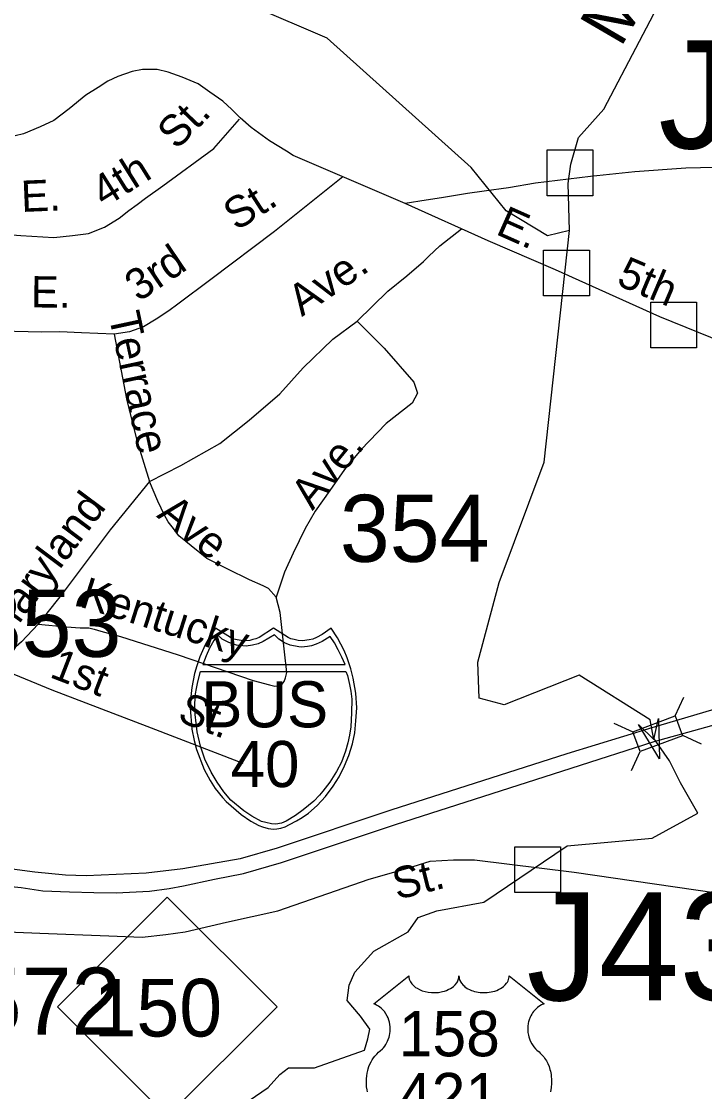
# Model space of a CAD drawing. Extents: x 1547597 to 1699558, y 810033 to 920809.
# Drawn here: x 1638625 to 1640698, y 854755 to 858004 of the extents above; entities that cross this region are included whole.
import ezdxf

# ---------------------------------------------------------------- set-up
doc = ezdxf.new("R2010")
doc.units = 0
for name, color, linetype in [('Exist Hydrographic Creek Single Shore', 7, 'Continuous'), ('Exist Hydrographic Creek Single Shore Label', 7, 'Continuous'), ('Exist Hydrographic Misc Water Feature', 7, 'Continuous'), ('Exist Road Non-System Structure Non-Sys Other CELL', 7, 'Continuous'), ('Exist Road Non-System Structure Non-Sys Other Number Label', 7, 'Continuous'), ('Exist Road Non-System Type 51', 7, 'Continuous'), ('Exist Road Non-System Type 51 Label', 7, 'Continuous'), ('Exist Road Primary Interstate Divided Center Attributed', 7, 'Continuous'), ('Exist Road Primary Interstate Shield CELL', 7, 'Continuous'), ('Exist Road Primary Interstate Shield Number Label', 7, 'Continuous'), ('Exist Road Primary Interstate Structure Ovrhead Sign Number Label', 7, 'Continuous'), ('Exist Road Primary Interstate Structure Standard Bridge CELL', 7, 'Continuous'), ('Exist Road Primary NC Shield CELL', 7, 'Continuous'), ('Exist Road Primary NC Shield Number Label', 7, 'Continuous'), ('Exist Road Primary US Shield CELL', 7, 'Continuous'), ('Exist Road Primary US Shield Number Label', 7, 'Continuous'), ('Exist Road Secondary Structure Standard Bridge Attributed CELL', 7, 'Continuous'), ('Exist Road Secondary Structure Standard Bridge Number Label', 7, 'Continuous')]:
    doc.layers.add(name, color=color, linetype=linetype)

msp = doc.modelspace()

# ---------------------------------------------------------------- linework, layer by layer
at = {"layer": 'Exist Hydrographic Creek Single Shore'}
for points in [[(1640284.2, 857511.6), (1640292.4, 857570.4), (1640315.6, 857651.7), (1640392, 857737.7), (1640716.6, 858357.6), (1640792.5, 858455.7), (1641165, 858832.4), (1641434, 859196.6), (1641764.9, 859702.9), (1641815.5, 859742), (1641834.5, 859762), (1641850.4, 859819), (1641925.8, 859953), (1641962.2, 860000.5), (1641993.3, 860027.9), (1642012.3, 860063.8)], [(1639281, 854703.9), (1639374.4, 854767.3), (1639409.6, 854806.3), (1639435.8, 854827.3), (1639514.5, 854827.3), (1639666, 854880.2), (1639676.7, 854915), (1639682, 854944.6), (1639653.5, 854983.6), (1639613.4, 855031.1), (1639619.7, 855077.5), (1639636.6, 855117.6), (1639694.6, 855180.9), (1639798.5, 855239.4), (1639828.6, 855283.3), (1639885.6, 855303.3), (1640028.1, 855329.7), (1640280.8, 855500.6), (1640538.5, 855523.8), (1640677.2, 855599.8), (1640624.3, 855692.4), (1640591.3, 855758.5), (1640542.5, 855829.1), (1640532.7, 855883.1), (1640317.3, 856018.6), (1640089.4, 855929.3), (1640013.4, 855949.1), (1640010.1, 856058.2), (1640074.9, 856299.9), (1640211.5, 856665.1), (1640287.5, 857369.4), (1640284.2, 857511.6)]]:
    msp.add_lwpolyline(points, dxfattribs=at)
at = {"layer": 'Exist Hydrographic Misc Water Feature'}
msp.add_lwpolyline([(1640287.5, 857369.4), (1640221.5, 857352.9), (1640095.9, 857429), (1639989.5, 857559.7), (1639552.8, 857952.6), (1639096.5, 858149), (1638934.5, 858222.7), (1638910, 858370), (1638900.2, 858497.7), (1638900.2, 858635.2), (1638713.7, 858728.5), (1638345.7, 858807.1)], dxfattribs=at)
at = {"layer": 'Exist Road Non-System Structure Non-Sys Other CELL'}
for points in [[(1640220.1, 857613.3), (1640359.1, 857613.3), (1640359.1, 857474.3), (1640220.1, 857474.3)], [(1640209.3, 857309.6), (1640348.2, 857309.6), (1640348.2, 857170.6), (1640209.3, 857170.6)], [(1640534.3, 857151.3), (1640673.2, 857151.3), (1640673.2, 857012.3), (1640534.3, 857012.3)], [(1640121.8, 855497.8), (1640260.8, 855497.8), (1640260.8, 855358.8), (1640121.8, 855358.8)]]:
    msp.add_lwpolyline(points, close=True, dxfattribs=at)
at = {"layer": 'Exist Road Non-System Type 51'}
for points in [[(1639789.5, 857450.5), (1639450, 857596.3), (1639429.5, 857610.1), (1639378, 857640.9), (1639321.9, 857682.1), (1639289.2, 857710.8), (1639264, 857736), (1639236.7, 857761.3), (1639196.8, 857788.6), (1639161.1, 857813.8), (1639112.7, 857834.8), (1639070.7, 857849.5), (1639037.1, 857857.9), (1638993, 857857.9), (1638961.5, 857851.6), (1638917.4, 857836.9), (1638888, 857822.2), (1638858.6, 857803.3), (1638820.8, 857780.2), (1638770.4, 857738.1), (1638724.2, 857702.4), (1638682.2, 857683.5), (1638631.7, 857662.5), (1638606.5, 857656.2)], [(1638534.2, 857361), (1638623.3, 857353.5), (1638724.2, 857347.2), (1638780.9, 857353.5), (1638829.2, 857359.8), (1638877.5, 857378.7), (1638921.6, 857406.1), (1638951.7, 857429.5), (1638976.2, 857448.1), (1639001.4, 857467), (1639054.3, 857504.6), (1639209.4, 857618.3), (1639287.1, 857706.6)], [(1640978.1, 857563.8), (1640932.7, 857562), (1640883.7, 857560.2), (1640792.9, 857560.2), (1640729.4, 857560.2), (1640640.4, 857558.4), (1640486.2, 857547.5), (1640351.8, 857533), (1640184.8, 857513), (1640103.2, 857498.6), (1640029.5, 857488.3), (1639978.1, 857481.4), (1639899.2, 857467.7), (1639852.9, 857460.8), (1639789.5, 857450.5)], [(1639600.7, 857531.6), (1639392.7, 857366.1), (1639199.6, 857220.2), (1639099.4, 857145.5), (1639072.1, 857125.5), (1639033.9, 857100), (1638995.6, 857076.3), (1638953.7, 857061.7), (1638906.4, 857054.4)], [(1641184.4, 856855.6), (1640913.8, 856964.3), (1640562.2, 857106.4), (1640245.5, 857249.8), (1640041.5, 857337.3), (1639789.5, 857450.5)], [(1639643.9, 857093.4), (1639736.5, 857184.3), (1639794.6, 857231.5), (1639845.4, 857275.1), (1639861.7, 857291.4), (1639894.4, 857322.3), (1639960.3, 857373.8)], [(1639014.1, 856607), (1639109.4, 856655.3), (1639227.1, 856721.9), (1639316.7, 856793.6), (1639408.9, 856873), (1639480.5, 856952.4), (1639570.1, 857039.5), (1639643.9, 857093.4)], [(1639643.9, 857093.4), (1639725.6, 857011.7), (1639815.8, 856908.9), (1639826.9, 856875), (1639810.7, 856844.8), (1639731.9, 856782.5), (1639654.6, 856703.2), (1639605.9, 856643.6), (1639561.4, 856580), (1639516.9, 856516.5), (1639486.4, 856464.7), (1639449.7, 856389), (1639423.3, 856331.3), (1639398.5, 856255.6)], [(1638906.4, 857054.4), (1638808, 857058), (1638742.4, 857061.7), (1638686, 857059.9), (1638522.9, 857063.8)], [(1638906.4, 857054.4), (1638944.5, 856857.7), (1638975.2, 856731.4), (1639014.1, 856607)], [(1639014.1, 856607), (1638894.8, 856460.1), (1638749.2, 856265.6), (1638676.3, 856174.2)], [(1639398.5, 856255.6), (1639374.8, 856281.7), (1639358.8, 856290), (1639317.2, 856308.3), (1639251.4, 856340.8), (1639187.8, 856373.5), (1639140.2, 856411.9), (1639102.6, 856442.3), (1639086.6, 856464.4), (1639070.8, 856484.6), (1639059, 856504.6), (1639039.5, 856546.8), (1639014.1, 856607)], [(1638676.3, 856174.2), (1638762.2, 856165.5), (1638804.1, 856163), (1638830.1, 856162.7), (1638846.1, 856158.5), (1638866, 856152.3), (1638925.8, 856135.9), (1639101.2, 856080.3), (1639328.3, 856002.3), (1639378.1, 855989.9), (1639394, 855985.5), (1639406.1, 855987.5), (1639416.2, 855991.5), (1639422.1, 855999.4), (1639426.2, 856011.3), (1639430.5, 856027.2), (1639423, 856089.4), (1639410.2, 856209.5), (1639398.5, 856255.6)], [(1638676.3, 856174.2), (1638625.8, 856120.6), (1638583.6, 856083), (1638539.2, 856047.3)], [(1639298, 855750.5), (1639007.2, 855863.1), (1638718.4, 855973.8), (1638539.2, 856047.3)], [(1638458.5, 855244.3), (1638681, 855235.9), (1638891, 855227.5), (1638991.7, 855223.3), (1639063.1, 855231.7), (1639121.9, 855240.1), (1639247.8, 855269.5), (1639403.2, 855303.1), (1639680.3, 855399.7), (1639797.8, 855433.3), (1639865, 855454.4), (1639936.4, 855458.6), (1639999.4, 855458.6), (1640301.7, 855420.7), (1640851.7, 855340.9), (1641112, 855315.7), (1641251.6, 855284.4)]]:
    msp.add_lwpolyline(points, dxfattribs=at)
at = {"layer": 'Exist Road Primary Interstate Divided Center Attributed'}
for points in [[(1641144.3, 856056), (1640828.2, 855945.3), (1640537.9, 855859.4)], [(1640544.8, 855818), (1640785.6, 855884.7), (1641137.2, 856005.7)], [(1640537.9, 855859.4), (1640279.4, 855780.2), (1639745.9, 855608.7), (1639401.3, 855493.7), (1639288.5, 855461), (1639114.8, 855431.5), (1639003.8, 855418.2), (1638821.6, 855409.8), (1638759.1, 855412.2), (1638666.2, 855420.9), (1638551, 855435.9), (1638510.2, 855442.6)], [(1638350.7, 855418.8), (1638522, 855384.6), (1638624.9, 855374), (1638690.3, 855364.5), (1638771.6, 855361.4), (1638845.5, 855358.7), (1638912.5, 855357.7), (1639014.3, 855363), (1639073.8, 855371), (1639116.7, 855379.7), (1639211.5, 855399.6), (1639299.3, 855417.1), (1639414.7, 855450.6), (1639760, 855565.8), (1640292.8, 855737.1), (1640544.8, 855818)]]:
    msp.add_lwpolyline(points, dxfattribs=at)
at = {"layer": 'Exist Road Primary Interstate Shield CELL'}
for points in [[(1639390.4, 855551.5), (1639399.9, 855552.4), (1639412.6, 855554.9), (1639425, 855558.9), (1639439.1, 855565.2), (1639460, 855576.7), (1639476.7, 855586.5), (1639496.1, 855599.5), (1639522.2, 855623.2), (1639548.2, 855650.7), (1639571.2, 855681.7), (1639589.5, 855710.7), (1639605.5, 855743.9), (1639619, 855774.8), (1639629.6, 855810.1), (1639636.7, 855844.3), (1639640.3, 855880), (1639642.6, 855919.6), (1639640, 855964.2), (1639632.2, 856009.7), (1639624.9, 856038.1), (1639613.9, 856072), (1639604.9, 856093.7), (1639584.1, 856132.1), (1639565.3, 856161.7), (1639538.1, 856142.5), (1639520.3, 856133.1), (1639509.5, 856128.2), (1639498.3, 856126.1), (1639477.8, 856123.6), (1639465, 856124.1), (1639453, 856126.9), (1639442.9, 856129.1), (1639434.6, 856133.1), (1639390.4, 856161.7), (1639346.1, 856133.1), (1639336.8, 856128.8), (1639327.3, 856126.9), (1639318.2, 856124.3), (1639303.1, 856123.6), (1639291.5, 856123.9), (1639279.6, 856126.1), (1639270.2, 856128), (1639259.7, 856133.1), (1639214.6, 856161.7), (1639196.9, 856136), (1639182.4, 856110.6), (1639167.1, 856074.7), (1639157.5, 856046.8), (1639150.7, 856024), (1639142.4, 855982), (1639138, 855945.5), (1639137.3, 855919.6), (1639142, 855855.1), (1639149.1, 855820.7), (1639156.3, 855793), (1639180.2, 855732.9), (1639198.1, 855699.3), (1639213.5, 855675.1), (1639235.1, 855648), (1639246.8, 855635), (1639291.6, 855595.8), (1639321.5, 855575.4), (1639345.4, 855562.5), (1639356.7, 855558.2), (1639374.2, 855553.3)], [(1639220, 856141), (1639209, 856124.1), (1639196.3, 856101.2), (1639186.2, 856077.5), (1639175.8, 856051.4), (1639607.4, 856051.2), (1639597.3, 856073.7), (1639586.6, 856096.2), (1639575.3, 856116.7), (1639561.6, 856136.6), (1639537.4, 856121.4), (1639519.8, 856113.1), (1639505.6, 856108.2), (1639493.6, 856105.5), (1639475, 856104), (1639466.7, 856104.5), (1639440.8, 856110.4), (1639423.2, 856117.5), (1639406.5, 856128.7), (1639393, 856141.4), (1639358.8, 856120.7), (1639343.6, 856114), (1639326.2, 856109.6), (1639307.1, 856107.2), (1639277.7, 856110.4), (1639254.6, 856118.3), (1639234.7, 856128.7)], [(1639609.9, 856029.9), (1639614.5, 856017.7), (1639620.9, 855990.7), (1639624.2, 855969.9), (1639627.7, 855945.9), (1639626.5, 855904.7), (1639624.5, 855862.2), (1639620.6, 855836.9), (1639615.3, 855814), (1639608.2, 855788.5), (1639596.7, 855754.7), (1639580.7, 855726.1), (1639560.9, 855694.2), (1639539.4, 855666.4), (1639530.1, 855654.8), (1639512.3, 855636.1), (1639480.1, 855610.3), (1639456.6, 855592.7), (1639428.4, 855576), (1639414.1, 855569.7), (1639397.5, 855566.2), (1639383.8, 855567.2), (1639367.1, 855571.6), (1639353.7, 855575.2), (1639324.3, 855591.2), (1639300.4, 855607.1), (1639260.6, 855639.7), (1639239.2, 855664.8), (1639219.1, 855694.2), (1639201.3, 855724.3), (1639182.2, 855764), (1639168.7, 855803.9), (1639158.9, 855847), (1639152.3, 855899.6), (1639151.6, 855931.7), (1639153.6, 855962.5), (1639156.5, 855978.7), (1639160.4, 855998.7), (1639168.3, 856029.7)]]:
    msp.add_lwpolyline(points, close=True, dxfattribs=at)
at = {"layer": 'Exist Road Primary Interstate Structure Standard Bridge CELL'}
for p, q in [((1640608.4, 855895), (1640634.3, 855952.1)), ((1640422.6, 855872.9), (1640479.7, 855847)), ((1640630.5, 855836.3), (1640687.6, 855810.3)), ((1640476.3, 855729.8), (1640502.2, 855786.9))]:
    msp.add_line(p, q, dxfattribs=at)
msp.add_lwpolyline([(1640479.7, 855847), (1640608.3, 855895.3), (1640630.9, 855835.2), (1640502.2, 855786.9)], close=True, dxfattribs=at)
at = {"layer": 'Exist Road Primary NC Shield CELL'}
msp.add_lwpolyline([(1638734.8, 855011.8), (1639067.8, 855344.8), (1639400.8, 855011.8), (1639067.8, 854678.8)], close=True, dxfattribs=at)
at = {"layer": 'Exist Road Primary US Shield CELL'}
msp.add_lwpolyline([(1639674.9, 854753.5), (1639673.7, 854759.9), (1639672.5, 854768.8), (1639671.8, 854778.1), (1639671.7, 854786.8), (1639671.9, 854793.9), (1639672.7, 854802.3), (1639674.1, 854811.1), (1639675.8, 854818.7), (1639677.4, 854824.2), (1639679.6, 854830.8), (1639682.6, 854838.2), (1639686.1, 854845.2), (1639689.5, 854851.1), (1639693.7, 854857.3), (1639697.8, 854862.7), (1639703.3, 854868.6), (1639708.9, 854874), (1639714.1, 854878.2), (1639720.2, 854884.2), (1639723.4, 854887.9), (1639727.3, 854892.9), (1639730.4, 854897.7), (1639732.8, 854901.9), (1639736.1, 854908.1), (1639738, 854912.7), (1639740.5, 854919.9), (1639741.7, 854924.9), (1639742.9, 854931.4), (1639743.7, 854937.5), (1639744.1, 854945.1), (1639743.9, 854951.3), (1639743.1, 854958.7), (1639741.7, 854965.7), (1639740, 854971.9), (1639737.4, 854978.9), (1639735, 854984.1), (1639730.9, 854991), (1639726.4, 854997.5), (1639721.7, 855002.8), (1639717, 855007.5), (1639712.5, 855011), (1639708.2, 855014.1), (1639702.8, 855017.3), (1639697.5, 855019.9), (1639694.3, 855021.2), (1639800.5, 855105.9), (1639800.8, 855101.5), (1639801.9, 855096.3), (1639802.7, 855093.6), (1639805.2, 855088.4), (1639809.2, 855082.3), (1639814.8, 855076.4), (1639821.1, 855071.2), (1639825.4, 855068.4), (1639832.6, 855064.5), (1639840.9, 855061.1), (1639850, 855058.4), (1639859.4, 855056.5), (1639869.6, 855055.4), (1639879.7, 855055.2), (1639890.6, 855056), (1639902.7, 855058.4), (1639908.3, 855059.8), (1639914.5, 855061.9), (1639920.3, 855064.3), (1639926.6, 855067.7), (1639931.7, 855071), (1639935.7, 855073.9), (1639941.3, 855079.3), (1639945.8, 855084.9), (1639947.7, 855088), (1639949.3, 855091), (1639951.6, 855097.4), (1639952.2, 855100.2), (1639952.6, 855106.1), (1639953, 855101.2), (1639953.5, 855098.1), (1639954.3, 855095.1), (1639955.6, 855091.9), (1639957.8, 855087.4), (1639960.3, 855083.6), (1639965.1, 855078), (1639968, 855075.3), (1639970.7, 855073.1), (1639977.9, 855068.1), (1639986.4, 855063.8), (1639990.5, 855062), (1639994.8, 855060.5), (1640000.2, 855058.9), (1640005.8, 855057.5), (1640011.3, 855056.6), (1640017, 855055.8), (1640022.7, 855055.3), (1640027.4, 855055.2), (1640033.2, 855055.3), (1640038.6, 855055.6), (1640044, 855056.2), (1640050, 855057.2), (1640054.9, 855058.3), (1640061.3, 855060), (1640067, 855062.1), (1640072.1, 855064.3), (1640078.7, 855067.7), (1640084.1, 855071), (1640088, 855074.2), (1640092.6, 855078.5), (1640097, 855083.5), (1640099.6, 855087.2), (1640101.4, 855091.1), (1640103.1, 855095.1), (1640104.1, 855099.4), (1640104.6, 855103.1), (1640104.7, 855106.2), (1640211, 855021.6), (1640208.5, 855020.6), (1640202.7, 855017.8), (1640198.1, 855015.1), (1640190.8, 855009.9), (1640187.7, 855007.1), (1640184.5, 855004.2), (1640181.7, 855001), (1640179.1, 854998.1), (1640176, 854993.8), (1640173.3, 854989.5), (1640170.6, 854984.8), (1640168.6, 854980.7), (1640165.3, 854972.2), (1640163.8, 854966.8), (1640162.8, 854962.2), (1640161.5, 854952.7), (1640161.2, 854948.2), (1640161.2, 854943.8), (1640161.4, 854939), (1640161.9, 854934.5), (1640162.7, 854929.8), (1640163.5, 854925.7), (1640164.8, 854920.6), (1640166.7, 854914.7), (1640169, 854909), (1640173.8, 854899.7), (1640180.1, 854890.3), (1640184.5, 854885), (1640188.9, 854880.5), (1640195.5, 854875), (1640199, 854871.8), (1640203.1, 854867.8), (1640209.8, 854860), (1640212.5, 854856.4), (1640215.2, 854852.3), (1640217.7, 854848.1), (1640220.2, 854843.6), (1640222.2, 854839.6), (1640226, 854830.5), (1640228.7, 854821.7), (1640230, 854817), (1640231.9, 854806.6), (1640232.7, 854801.4), (1640233.5, 854791.3), (1640233.5, 854779), (1640232.6, 854767.3), (1640230.4, 854753.7)], dxfattribs=at)
at = {"layer": 'Exist Road Secondary Structure Standard Bridge Attributed CELL'}
msp.add_lwpolyline([(1640558.1, 855886.9), (1640560.6, 855765), (1640497.5, 855869.3), (1640543.6, 855823.6)], close=True, dxfattribs=at)

# ---------------------------------------------------------------- texts
at = {"layer": 'Exist Hydrographic Creek Single Shore Label'}
msp.add_text('Middle', height=150, rotation=59.6926, dxfattribs=at).set_placement((1640442.9, 857921.6))
at = {"layer": 'Exist Road Non-System Structure Non-Sys Other Number Label'}
for s, p in [('J9', (1640557.3, 857617.9)), ('J331', (1640557.3, 857617.9)), ('J430', (1640157.5, 855031.6))]:
    msp.add_text(s, height=328.08, dxfattribs=at).set_placement(p)
at = {"layer": 'Exist Road Non-System Type 51 Label'}
for s, rotation, p in [('St.', 45.8645, (1639096.7, 857611.2)), ('4th', 32.0444, (1638876.8, 857436.9)), ('E.', 2.4215, (1638626.1, 857425)), ('St.', 32.4775, (1639277.5, 857366)), ('E.', 336.0725, (1640060.8, 857359.1)), ('3rd', 33.9735, (1638980.9, 857150.4)), ('Ave.', 34.2855, (1639476, 857106)), ('5th', 337.0287, (1640426.7, 857205.3)), ('E.', 359.3919, (1638654, 857135.5)), ('Terrace', 282.1484, (1638889.4, 857112)), ('Ave.', 50.8043, (1639508.5, 856516.7)), ('Maryland', 53.183, (1638572.2, 856111.3)), ('Ave.', 321.1425, (1639032.8, 856500.8)), ('Kentucky', 342.4114, (1638798.5, 856227.9)), ('1st', 338.8431, (1638707.6, 856014.1)), ('St.', 338.8431, (1639095.3, 855881)), ('St.', 14.0174, (1639764.7, 855336.7))]:
    msp.add_text(s, height=95, rotation=rotation, dxfattribs=at).set_placement(p)
at = {"layer": 'Exist Road Primary Interstate Shield Number Label'}
for s, p in [('BUS', (1639171, 855860.5)), ('40', (1639260.4, 855679.2))]:
    msp.add_text(s, height=140, dxfattribs=at).set_placement(p)
at = {"layer": 'Exist Road Primary Interstate Structure Ovrhead Sign Number Label'}
for s, p in [('S353', (1638293.6, 856074.6)), ('S572', (1638293.4, 854927.7))]:
    msp.add_text(s, height=203.41, dxfattribs=at).set_placement(p)
at = {"layer": 'Exist Road Primary NC Shield Number Label'}
msp.add_text('150', height=175, dxfattribs=at).set_placement((1638843.9, 854922))
at = {"layer": 'Exist Road Primary US Shield Number Label'}
for s, p in [('158', (1639769.9, 854861.8)), ('421', (1639767.6, 854673.9))]:
    msp.add_text(s, height=137.5, dxfattribs=at).set_placement(p)
at = {"layer": 'Exist Road Secondary Structure Standard Bridge Number Label'}
msp.add_text('354', height=203.41, dxfattribs=at).set_placement((1639591.4, 856363.1))

doc.saveas('drawing.dxf')
